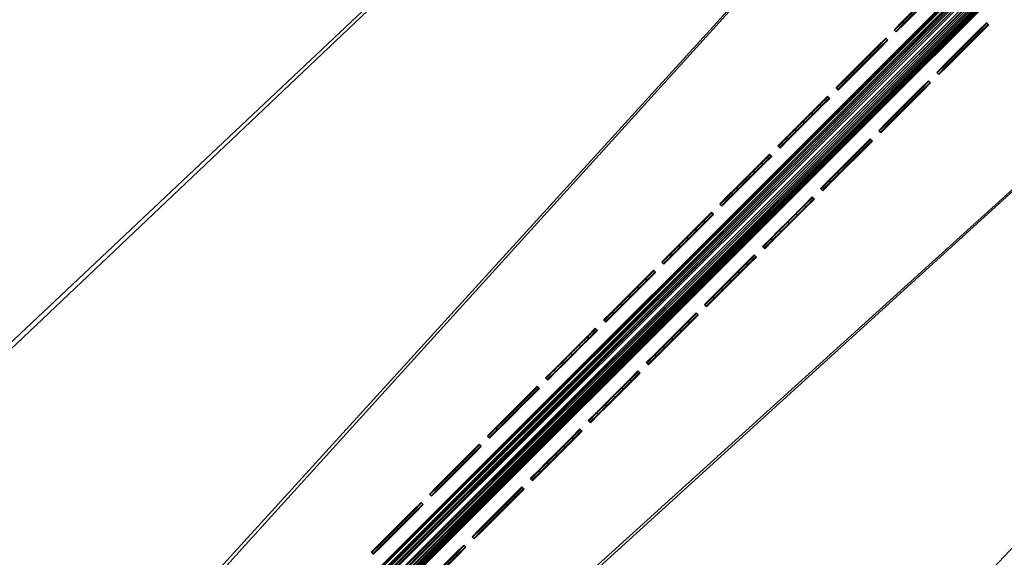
# Model space of a CAD drawing. Header units: inches. Extents: x 0 to 63.6, y -63.6 to 0.
# Tile 347 of 403: x 30.9 to 34.2, y -31.4 to -29.7. Entities that reach past the tile are written whole.
import ezdxf

# ---------------------------------------------------------------- set-up
doc = ezdxf.new("R2010")
doc.units = ezdxf.units.IN
doc.header["$LTSCALE"] = 0.03937
doc.header["$MEASUREMENT"] = 0
for name, color, linetype in [('A-FURN-3-ST', 151, 'Continuous'), ('A-FURN-3-ST-SEAM', 250, 'Continuous'), ('A-FURN-3-STITCH', 15, 'Continuous')]:
    doc.layers.add(name, color=color, linetype=linetype)

msp = doc.modelspace()

# ---------------------------------------------------------------- meshes
at = {"layer": 'A-FURN-3-ST'}
mesh = msp.add_polyface(dxfattribs=at)
corners = [(13.2914, -29.6941, 17.9625), (13.3952, -29.429, 18), (11.7233, -29.1211, 17.9625), (11.8149, -28.8516, 18), (23.4936, -35.3934, 18), (35.5962, -17.6076, 18), (22.1758, -34.3474, 18), (33.9007, -16.3451, 18), (20.8114, -33.3628, 18), (32.1605, -15.1449, 18), (19.4034, -32.4417, 18), (30.3778, -14.0088, 18), (17.9547, -31.5861, 18), (28.5551, -12.9381, 18), (26.6946, -11.9344, 18), (16.4683, -30.7977, 18), (24.7989, -10.9989, 18), (14.9474, -30.0781, 18), (22.8705, -10.1329, 18), (20.912, -9.3375, 18), (18.9258, -8.6138, 18), (16.9146, -7.9626, 18), (10.2098, -28.3471, 18), (14.8812, -7.385, 18), (30.5263, -13.7659, 17.9625), (28.6946, -12.69, 17.9625), (26.825, -11.6813, 17.9625), (29.0755, -12.0118, 17.1847), (30.9511, -13.07, 16.9), (29.0937, -11.9791, 16.9), (27.181, -10.9897, 17.1847), (29.0218, -12.1077, 17.45), (27.1308, -11.0875, 17.45), (28.9362, -12.2601, 17.6778), (27.0508, -11.2429, 17.6778), (28.8246, -12.4587, 17.8526), (26.9465, -11.4455, 17.8526), (30.6646, -13.5395, 17.8526), (29.0937, -11.9791, 5.5), (27.198, -10.9563, 16.9), (35.9629, -17.1327, 5), (23.1103, -35.855, 5), (21.8142, -34.8262, 5), (34.2498, -15.8571, 5), (20.4723, -33.8578, 5), (32.4915, -14.6445, 5), (19.0875, -32.9519, 5), (30.6904, -13.4966, 5), (17.6627, -32.1103, 5), (28.8487, -12.4149, 5), (26.969, -11.4008, 5), (16.2009, -31.3348, 5), (25.0536, -10.4556, 5), (14.7051, -30.627, 5), (23.1052, -9.5807, 5), (13.1785, -29.9885, 5), (21.1263, -8.7771, 5), (11.6242, -29.4205, 5), (19.1195, -8.0459, 5), (17.0875, -7.3881, 5), (10.0456, -28.9242, 5), (15.0329, -6.8045, 5), (30.9511, -13.07, 5.5), (29.0751, -12.0123, 5.3087), (27.1806, -10.9902, 5.3087), (30.7902, -13.3334, 5.0381), (28.9425, -12.2481, 5.0381), (27.0566, -11.2307, 5.0381), (27.131, -11.0865, 5.1464), (29.022, -12.1068, 5.1464)]
mesh.append_faces([[corners[k] for k in face] for face in [(0, 1, 2), (2, 1, 3), (4, 5, 6), (6, 7, 8), (8, 7, 9), (8, 9, 10), (10, 9, 11), (10, 11, 12), (12, 11, 13), (12, 13, 14), (12, 14, 15), (15, 14, 16), (15, 16, 17), (17, 16, 18), (17, 18, 1), (1, 18, 19), (1, 19, 3), (3, 19, 20), (3, 20, 21), (3, 21, 22), (22, 21, 23), (13, 24, 25), (13, 25, 14), (14, 25, 26), (14, 26, 16), (27, 28, 29), (27, 29, 30), (31, 27, 30, 32), (33, 31, 32, 34), (35, 33, 34, 36), (24, 37, 35, 25), (25, 35, 36, 26), (29, 38, 39), (40, 41, 42), (43, 42, 44), (43, 44, 45), (45, 44, 46), (45, 46, 47), (47, 46, 48), (47, 48, 49), (49, 48, 50), (50, 48, 51), (50, 51, 52), (52, 51, 53), (52, 53, 54), (54, 53, 55), (54, 55, 56), (56, 55, 57), (56, 57, 58), (58, 57, 59), (59, 57, 60), (59, 60, 61), (62, 63, 38), (38, 63, 64), (65, 49, 66), (49, 50, 66), (66, 50, 67), (66, 67, 68, 69), (69, 68, 64, 63)]])
mesh = msp.add_polyface(dxfattribs=at)
corners = [(27.141, -38.8774, 18), (46.032, -28.0434, 18), (44.7087, -26.3949, 18), (43.3264, -24.7956, 18), (41.8869, -23.2475, 18), (25.9788, -37.6608, 18), (40.3921, -21.7527, 18), (24.7622, -36.4986, 18), (38.844, -20.3132, 18), (23.4936, -35.3934, 18), (37.2447, -18.9309, 18), (35.5962, -17.6076, 18), (22.1758, -34.3474, 18), (33.9007, -16.3451, 18), (40.5897, -21.5478, 17.9625), (39.034, -20.1012, 17.9625), (37.4268, -18.7121, 17.9625), (35.7702, -17.3823, 17.9625), (39.5531, -19.522, 17.1847), (41.1556, -20.9609, 16.9), (39.5781, -19.494, 16.9), (37.9245, -18.1143, 17.1847), (37.9484, -18.0855, 16.9), (36.2457, -16.7668, 17.1847), (36.2686, -16.7371, 16.9), (39.4798, -19.6038, 17.45), (37.8542, -18.1988, 17.45), (36.1786, -16.8538, 17.45), (39.3631, -19.734, 17.6778), (37.7423, -18.3332, 17.6778), (36.0717, -16.9921, 17.6778), (40.7739, -21.3568, 17.8526), (40.932, -21.1928, 17.6778), (39.2111, -19.9037, 17.8526), (37.5966, -18.5083, 17.8526), (35.9325, -17.1724, 17.8526), (41.1556, -20.9609, 5.5), (39.5781, -19.494, 5.5), (37.9484, -18.0855, 5.5), (36.2686, -16.7371, 5.5), (24.358, -36.942, 5), (40.8085, -21.3208, 5), (25.5546, -38.085, 5), (42.3188, -22.8311, 5), (43.7732, -24.3952, 5), (39.2444, -19.8664, 5), (23.1103, -35.855, 5), (37.6285, -18.4697, 5), (35.9629, -17.1327, 5), (21.8142, -34.8262, 5), (34.2498, -15.8571, 5), (45.1699, -26.0111, 5), (46.5069, -27.6767, 5), (47.7825, -29.3898, 5), (39.3721, -19.7239, 5.0381), (40.9414, -21.1831, 5.0381), (37.7509, -18.3227, 5.0381), (37.8547, -18.1981, 5.1464), (39.4804, -19.6031, 5.1464), (37.9241, -18.1148, 5.3087), (39.5527, -19.5224, 5.3087), (36.2453, -16.7672, 5.3087), (36.0799, -16.9813, 5.0381), (36.1791, -16.853, 5.1464)]
mesh.append_faces([[corners[k] for k in face] for face in [(0, 1, 2), (2, 3, 0), (0, 3, 4), (5, 4, 6), (5, 6, 7), (7, 6, 8), (9, 8, 10), (9, 10, 11), (12, 11, 13), (6, 14, 8), (8, 14, 15), (8, 15, 10), (10, 15, 16), (10, 16, 11), (11, 16, 17), (18, 19, 20), (18, 20, 21), (21, 20, 22), (21, 22, 23), (23, 22, 24), (25, 18, 21, 26), (26, 21, 23, 27), (28, 25, 26, 29), (29, 26, 27, 30), (31, 32, 28, 33), (33, 28, 29, 34), (34, 29, 30, 35), (14, 31, 33, 15), (15, 33, 34, 16), (16, 34, 35, 17), (20, 36, 37), (20, 37, 22), (22, 37, 38), (22, 38, 24), (24, 38, 39), (40, 41, 42), (42, 41, 43), (42, 43, 44), (41, 40, 45), (45, 46, 47), (47, 46, 48), (48, 49, 50), (44, 51, 42), (42, 51, 52), (42, 52, 53), (54, 55, 45), (45, 47, 54), (54, 47, 56), (54, 56, 57, 58), (58, 57, 59, 60), (60, 59, 37), (37, 59, 38), (38, 59, 61), (38, 61, 39), (47, 48, 56), (56, 48, 62), (56, 62, 63, 57), (57, 63, 61, 59), (37, 36, 60)]])
mesh = msp.add_polyface(dxfattribs=at)
corners = [(17.8156, -31.8345, 17.9625), (19.4034, -32.4417, 18), (17.9547, -31.5861, 18), (16.3407, -31.0522, 17.9625), (16.4683, -30.7977, 18), (14.8316, -30.3382, 17.9625), (14.9474, -30.0781, 18), (13.2914, -29.6941, 17.9625), (13.3952, -29.429, 18), (11.7233, -29.1211, 17.9625), (11.638, -29.3724, 17.8526), (13.1947, -29.9411, 17.8526), (14.7237, -30.5806, 17.8526), (16.2218, -31.2893, 17.8526), (17.6859, -32.0659, 17.8526), (11.5647, -29.5881, 17.6778), (13.1116, -30.1533, 17.6778), (14.631, -30.7887, 17.6778), (16.1197, -31.493, 17.6778), (17.5746, -32.2647, 17.6778), (13.0078, -30.4184, 17.1847), (11.7916, -30.0072, 16.9), (13.3646, -30.6007, 16.9), (14.5152, -31.0487, 17.1847), (14.9078, -31.2677, 16.9), (15.9921, -31.7475, 17.1847), (16.4179, -32.0068, 16.9), (17.4354, -32.5131, 17.1847), (17.4891, -32.4172, 17.45), (16.0413, -31.6492, 17.45), (14.5599, -30.9484, 17.45), (13.0479, -30.316, 17.45), (11.5085, -29.7536, 17.45), (11.4732, -29.8576, 17.1847), (24.7622, -36.4986, 18), (38.844, -20.3132, 18), (23.4936, -35.3934, 18), (17.6627, -32.1103, 5), (17.5692, -32.2772, 5.0381), (16.2009, -31.3348, 5), (16.1151, -31.5058, 5.0381), (14.7051, -30.627, 5), (14.6272, -30.8018, 5.0381), (13.1785, -29.9885, 5), (13.1087, -30.1666, 5.0381), (11.6242, -29.4205, 5), (11.7916, -30.0072, 5.5), (13.01, -30.4186, 5.3087), (13.3646, -30.6007, 5.5), (14.5171, -31.049, 5.3087), (14.9078, -31.2677, 5.5), (15.9938, -31.7477, 5.3087), (16.4179, -32.0068, 5.5), (17.437, -32.5133, 5.3087), (17.4899, -32.4187, 5.1464), (16.0424, -31.6508, 5.1464), (14.5612, -30.95, 5.1464), (13.0495, -30.3177, 5.1464), (11.4756, -29.8579, 5.3087), (11.5105, -29.7552, 5.1464), (11.5627, -29.6016, 5.0381), (39.2444, -19.8664, 5), (24.358, -36.942, 5), (23.1103, -35.855, 5), (17.8914, -32.8163, 16.9)]
mesh.append_faces([[corners[k] for k in face] for face in [(0, 1, 2), (0, 2, 3), (3, 2, 4), (3, 4, 5), (5, 4, 6), (5, 6, 7), (7, 6, 8), (9, 10, 11, 7), (7, 11, 12, 5), (5, 12, 13, 3), (3, 13, 14, 0), (10, 15, 16, 11), (11, 16, 17, 12), (12, 17, 18, 13), (13, 18, 19, 14), (20, 21, 22), (20, 22, 23), (23, 22, 24), (23, 24, 25), (25, 24, 26), (25, 26, 27), (28, 19, 18, 29), (29, 18, 17, 30), (30, 17, 16, 31), (31, 16, 15, 32), (27, 28, 29, 25), (25, 29, 30, 23), (23, 30, 31, 20), (20, 31, 32, 33), (34, 35, 36), (37, 38, 39), (39, 38, 40), (39, 40, 41), (41, 40, 42), (41, 42, 43), (43, 42, 44), (43, 44, 45), (46, 47, 48), (48, 47, 49), (48, 49, 50), (50, 49, 51), (50, 51, 52), (52, 51, 53), (54, 53, 51, 55), (55, 51, 49, 56), (56, 49, 47, 57), (57, 47, 58, 59), (38, 54, 55, 40), (40, 55, 56, 42), (42, 56, 57, 44), (44, 57, 59, 60), (61, 62, 63), (52, 64, 26), (52, 26, 50), (50, 26, 24), (50, 24, 48), (48, 24, 22), (48, 22, 46), (46, 22, 21)]])
mesh = msp.add_polyface(dxfattribs=at)
corners = [(30.9561, -44.3866, 17.9625), (31.1979, -44.2362, 18), (30.0422, -42.9895, 17.9625), (30.2768, -42.8282, 18), (29.0652, -41.6357, 17.9625), (29.2922, -41.4639, 18), (28.0273, -40.3281, 17.9625), (28.2462, -40.146, 18), (26.9307, -39.0693, 17.9625), (27.141, -38.8774, 18), (26.7347, -39.2481, 17.8526), (27.8234, -40.4977, 17.8526), (28.8537, -41.7958, 17.8526), (29.8236, -43.1398, 17.8526), (30.7308, -44.5267, 17.8526), (26.5664, -39.4017, 17.6778), (27.6482, -40.6434, 17.6778), (28.6721, -41.9333, 17.6778), (29.6358, -43.2688, 17.6778), (30.5374, -44.647, 17.6778), (27.4293, -40.8254, 17.1847), (26.9198, -40.2836, 16.9), (27.9914, -41.5791, 16.9), (28.4451, -42.1052, 17.1847), (29.0006, -42.9237, 16.9), (29.4012, -43.4301, 17.1847), (29.9453, -44.3145, 16.9), (30.2956, -44.7974, 17.1847), (30.3889, -44.7393, 17.45), (29.4918, -43.3678, 17.45), (28.5327, -42.0389, 17.45), (27.5138, -40.7552, 17.45), (26.4372, -39.5195, 17.45), (53.5067, -40.7691, 18), (41.8869, -23.2475, 18), (25.9788, -37.6608, 18), (30.6877, -44.5521, 5), (30.5253, -44.6531, 5.0381), (29.7818, -43.1673, 5), (29.6241, -43.2757, 5.0381), (28.8134, -41.8254, 5), (28.6609, -41.9409, 5.0381), (27.7846, -40.5293, 5), (27.6375, -40.6517, 5.0381), (26.6976, -39.2816, 5), (26.5562, -39.4106, 5.0381), (26.9198, -40.2836, 5.5), (27.4295, -40.8247, 5.3087), (27.9914, -41.5791, 5.5), (28.4451, -42.1043, 5.3087), (29.0006, -42.9237, 5.5), (29.4011, -43.429, 5.3087), (29.9453, -44.3145, 5.5), (30.2955, -44.7961, 5.3087), (30.3875, -44.7388, 5.1464), (29.4904, -43.3676, 5.1464), (28.5315, -42.0388, 5.1464), (27.5128, -40.7554, 5.1464), (26.4364, -39.5199, 5.1464), (54.0589, -40.5344, 5), (25.5546, -38.085, 5), (52.2388, -36.6706, 5)]
mesh.append_faces([[corners[k] for k in face] for face in [(0, 1, 2), (2, 1, 3), (2, 3, 4), (4, 3, 5), (4, 5, 6), (6, 5, 7), (6, 7, 8), (8, 7, 9), (8, 10, 11, 6), (6, 11, 12, 4), (4, 12, 13, 2), (2, 13, 14, 0), (10, 15, 16, 11), (11, 16, 17, 12), (12, 17, 18, 13), (13, 18, 19, 14), (20, 21, 22), (20, 22, 23), (23, 22, 24), (23, 24, 25), (25, 24, 26), (25, 26, 27), (28, 19, 18, 29), (29, 18, 17, 30), (30, 17, 16, 31), (31, 16, 15, 32), (27, 28, 29, 25), (25, 29, 30, 23), (23, 30, 31, 20), (7, 33, 9), (9, 34, 35), (36, 37, 38), (38, 37, 39), (38, 39, 40), (40, 39, 41), (40, 41, 42), (42, 41, 43), (42, 43, 44), (44, 43, 45), (46, 47, 48), (48, 47, 49), (48, 49, 50), (50, 49, 51), (50, 51, 52), (52, 51, 53), (54, 53, 51, 55), (55, 51, 49, 56), (56, 49, 47, 57), (37, 54, 55, 39), (39, 55, 56, 41), (41, 56, 57, 43), (43, 57, 58, 45), (59, 42, 44), (60, 61, 44), (52, 26, 50), (50, 26, 24), (50, 24, 48), (48, 24, 22), (48, 22, 46), (46, 22, 21)]])
mesh = msp.add_polyface(dxfattribs=at)
corners = [(27.141, -38.8774, 18), (47.2945, -29.7389, 18), (46.032, -28.0434, 18), (49.6308, -33.2618, 18), (48.732, -31.3219, 17.9625), (48.4947, -31.4791, 18), (47.526, -29.5732, 17.9625), (46.2573, -27.8694, 17.9625), (44.9275, -26.2128, 17.9625), (44.7087, -26.3949, 18), (50.5696, -32.6885, 16.9), (49.4119, -30.872, 16.9), (50.5376, -32.7079, 17.1847), (49.3806, -30.8926, 17.1847), (49.2889, -30.9532, 17.45), (50.4437, -32.7651, 17.45), (49.1432, -31.0496, 17.6778), (50.2945, -32.8562, 17.6778), (48.9532, -31.1754, 17.8526), (50.1001, -32.975, 17.8526), (49.8738, -33.1133, 17.9625), (48.189, -29.0987, 16.9), (48.1585, -29.1204, 17.1847), (48.0691, -29.1843, 17.45), (47.927, -29.2861, 17.6778), (47.7417, -29.4187, 17.8526), (46.9025, -27.371, 16.9), (46.8728, -27.3939, 17.1847), (46.7858, -27.461, 17.45), (46.6475, -27.5679, 17.6778), (46.4672, -27.7072, 17.8526), (45.5541, -25.6912, 16.9), (45.5253, -25.7151, 17.1847), (45.4408, -25.7854, 17.45), (45.3064, -25.8973, 17.6778), (45.1313, -26.043, 17.8526), (50.5696, -32.6885, 5.5), (49.4119, -30.872, 5.5), (48.189, -29.0987, 5.5), (46.9025, -27.371, 5.5), (50.5371, -32.7083, 5.3087), (49.3802, -30.893, 5.3087), (48.1581, -29.1208, 5.3087), (46.8724, -27.3943, 5.3087), (45.5541, -25.6912, 5.5), (46.5069, -27.6767, 5), (45.3169, -25.8887, 5.0381), (46.6583, -27.5597, 5.0381), (47.7825, -29.3898, 5), (47.9381, -29.2784, 5.0381), (48.9951, -31.1481, 5), (49.1546, -31.0424, 5.0381), (50.143, -32.9492, 5), (50.4446, -32.7648, 5.1464), (50.3062, -32.8494, 5.0381), (49.2898, -30.9528, 5.1464), (48.0699, -29.1839, 5.1464), (46.7866, -27.4605, 5.1464), (45.4416, -25.7849, 5.1464), (45.5248, -25.7155, 5.3087)]
mesh.append_faces([[corners[k] for k in face] for face in [(0, 1, 2), (3, 4, 5), (5, 4, 6), (5, 6, 1), (1, 6, 7), (1, 7, 2), (2, 7, 8), (2, 8, 9), (10, 11, 12), (12, 11, 13), (12, 13, 14, 15), (15, 14, 16, 17), (17, 16, 18, 19), (19, 18, 4, 20), (11, 21, 13), (13, 21, 22), (13, 22, 23, 14), (14, 23, 24, 16), (16, 24, 25, 18), (18, 25, 6, 4), (21, 26, 22), (22, 26, 27), (22, 27, 28, 23), (23, 28, 29, 24), (24, 29, 30, 25), (25, 30, 7, 6), (26, 31, 27), (27, 32, 33, 28), (28, 33, 34, 29), (29, 34, 35, 30), (30, 35, 8, 7), (10, 36, 11), (11, 36, 37), (11, 37, 21), (21, 37, 38), (21, 38, 26), (26, 38, 39), (26, 39, 31), (36, 40, 37), (37, 40, 41), (37, 41, 38), (38, 41, 42), (38, 42, 39), (39, 42, 43), (39, 43, 44), (45, 46, 47), (45, 47, 48), (48, 47, 49), (48, 49, 50), (50, 49, 51), (50, 51, 52), (53, 54, 51, 55), (55, 51, 49, 56), (56, 49, 47, 57), (57, 47, 46, 58), (40, 53, 55, 41), (41, 55, 56, 42), (42, 56, 57, 43), (43, 57, 58, 59)]])
mesh = msp.add_polyface(dxfattribs=at)
corners = [(31.1979, -44.2362, 18), (55.0259, -44.7138, 18), (30.2768, -42.8282, 18), (54.3021, -42.7276, 18), (29.2922, -41.4639, 18), (53.5067, -40.7691, 18), (28.2462, -40.146, 18), (27.141, -38.8774, 18), (52.6407, -38.8407, 18), (51.7052, -36.945, 18), (50.7015, -35.0846, 18), (49.6308, -33.2618, 18), (48.4947, -31.4791, 18), (47.2945, -29.7389, 18), (52.8984, -38.7196, 17.9625), (51.9583, -36.8146, 17.9625), (50.9496, -34.945, 17.9625), (49.8738, -33.1133, 17.9625), (48.732, -31.3219, 17.9625), (53.1385, -38.6068, 17.8526), (52.1941, -36.6931, 17.8526), (52.6833, -36.4417, 16.9), (51.6606, -34.5459, 16.9), (52.6499, -36.4586, 17.1847), (51.6278, -34.5641, 17.1847), (51.5319, -34.6178, 17.45), (52.5521, -36.5088, 17.45), (51.3795, -34.7034, 17.6778), (52.3967, -36.5888, 17.6778), (51.1809, -34.815, 17.8526), (50.5696, -32.6885, 16.9), (50.5376, -32.7079, 17.1847), (50.4437, -32.7651, 17.45), (50.2945, -32.8562, 17.6778), (50.1001, -32.975, 17.8526), (52.6833, -36.4417, 5.5), (51.6606, -34.5459, 5.5), (50.5696, -32.6885, 5.5), (55.5937, -44.5201, 5), (29.7818, -43.1673, 5), (54.8625, -42.5133, 5), (28.8134, -41.8254, 5), (54.0589, -40.5344, 5), (27.7846, -40.5293, 5), (26.6976, -39.2816, 5), (52.2388, -36.6706, 5), (53.184, -38.586, 5), (47.7825, -29.3898, 5), (48.9951, -31.1481, 5), (25.5546, -38.085, 5), (50.143, -32.9492, 5), (51.2247, -34.7909, 5), (52.6494, -36.459, 5.3087), (51.6273, -34.5645, 5.3087), (50.5371, -32.7083, 5.3087), (49.1546, -31.0424, 5.0381), (50.3062, -32.8494, 5.0381), (51.3915, -34.6971, 5.0381), (52.4089, -36.583, 5.0381), (52.5531, -36.5086, 5.1464), (51.5329, -34.6176, 5.1464), (50.4446, -32.7648, 5.1464)]
mesh.append_faces([[corners[k] for k in face] for face in [(0, 1, 2), (2, 1, 3), (2, 3, 4), (4, 3, 5), (4, 5, 6), (7, 5, 8), (7, 8, 9), (9, 10, 7), (7, 10, 11), (7, 11, 12), (12, 13, 7), (8, 14, 15), (8, 15, 9), (9, 15, 16), (9, 16, 10), (10, 16, 17), (10, 17, 11), (11, 17, 18), (19, 20, 15, 14), (21, 22, 23), (23, 22, 24), (23, 24, 25, 26), (26, 25, 27, 28), (28, 27, 29, 20), (20, 29, 16, 15), (22, 30, 24), (24, 30, 31), (24, 31, 32, 25), (25, 32, 33, 27), (27, 33, 34, 29), (29, 34, 17, 16), (21, 35, 22), (22, 35, 36), (22, 36, 30), (30, 36, 37), (38, 39, 40), (40, 39, 41), (40, 41, 42), (42, 41, 43), (44, 45, 46), (44, 46, 42), (47, 48, 49), (49, 48, 50), (49, 50, 51), (51, 45, 49), (35, 52, 36), (36, 52, 53), (36, 53, 37), (37, 53, 54), (50, 55, 56), (50, 56, 51), (51, 56, 57), (51, 57, 45), (45, 57, 58), (45, 58, 46), (59, 58, 57, 60), (60, 57, 56, 61), (52, 59, 60, 53), (53, 60, 61, 54)]])
at = {"layer": 'A-FURN-3-ST-SEAM'}
mesh = msp.add_polyface(dxfattribs=at)
corners = [(31.0631, -32.6472, 18), (39.0816, -24.6234, 18.0191), (31.0581, -32.6422, 18.0255), (28.5351, -35.1752, 18), (28.5301, -35.1702, 18.0255), (26.0071, -37.7032, 18), (28.4859, -35.126, 18.0459), (28.5107, -35.1508, 18.0472), (31.0387, -32.6228, 18.0472), (31.0139, -32.598, 18.0459), (39.0489, -24.5907, 18.05), (39.0624, -24.6042, 18.0462), (31.0499, -32.6339, 18.039), (39.0739, -24.6157, 18.0354), (39.0354, -24.5772, 18.0462), (31.0034, -32.5875, 18.0362), (28.4754, -35.1155, 18.0362), (28.4646, -35.1047, 18.0045), (28.468, -35.1081, 18.0217), (30.996, -32.5801, 18.0217), (30.9926, -32.5767, 18.0045), (30.9937, -32.5778, 17.9868), (28.4657, -35.1058, 17.9868), (28.5163, -35.1564, 17.9563), (28.5045, -35.1446, 17.9505), (31.0325, -32.6166, 17.9505), (31.0443, -32.6284, 17.9563), (39.0624, -24.6042, 17.9538), (39.0489, -24.5907, 17.95), (31.02, -32.6041, 17.9515), (39.0353, -24.5772, 17.9538), (31.0086, -32.5926, 17.9588), (39.0239, -24.5657, 17.9647), (39.0739, -24.6157, 17.9646), (31.0541, -32.6381, 17.9675), (28.5261, -35.1661, 17.9675), (26.0047, -37.7008, 17.9826), (28.5327, -35.1728, 17.9826), (31.0607, -32.6448, 17.9826), (39.0843, -24.6261, 18), (39.0816, -24.6234, 17.9809), (28.492, -35.1321, 17.9515), (28.4806, -35.1206, 17.9588), (28.5219, -35.1619, 18.039), (25.998, -37.6941, 17.9675), (25.9938, -37.6899, 18.039), (26.0021, -37.6982, 18.0255)]
mesh.append_faces([[corners[k] for k in face] for face in [(0, 1, 2), (0, 2, 3), (3, 2, 4), (3, 4, 5), (6, 7, 8, 9), (9, 8, 10), (11, 8, 12), (13, 12, 2), (9, 14, 15), (9, 15, 16, 6), (17, 18, 19, 20), (20, 21, 22, 17), (23, 24, 25, 26), (26, 25, 27), (28, 25, 29), (30, 29, 31), (32, 31, 21), (26, 33, 34), (26, 34, 35, 23), (3, 36, 37), (3, 37, 0), (0, 37, 38), (0, 38, 39), (40, 38, 34), (35, 34, 38, 37), (29, 25, 24, 41), (22, 21, 31, 42), (42, 31, 29, 41), (16, 15, 19, 18), (4, 2, 12, 43), (43, 12, 8, 7), (36, 44, 35, 37), (45, 46, 4, 43)]])
mesh = msp.add_polyface(dxfattribs=at)
corners = [(39.0816, -24.6234, 17.9809), (39.0739, -24.6157, 17.9646), (39.0843, -24.6261, 18), (39.0624, -24.6042, 17.9538), (39.0489, -24.5907, 17.95), (39.0353, -24.5772, 17.9538), (39.0239, -24.5657, 17.9647), (39.0162, -24.558, 17.9809), (39.0135, -24.5554, 18), (39.0162, -24.5581, 18.0192), (39.0239, -24.5657, 18.0354), (39.0354, -24.5772, 18.0462), (39.0489, -24.5907, 18.05), (39.0624, -24.6042, 18.0462), (39.0739, -24.6157, 18.0354), (39.0816, -24.6234, 18.0191), (31.0631, -32.6472, 18), (31.0387, -32.6228, 18.0472), (31.0499, -32.6339, 18.039), (31.0581, -32.6422, 18.0255), (31.0139, -32.598, 18.0459), (30.9926, -32.5767, 18.0045), (30.996, -32.5801, 18.0217), (31.0034, -32.5875, 18.0362), (30.9937, -32.5778, 17.9868), (31.0325, -32.6166, 17.9505), (31.02, -32.6041, 17.9515), (31.0086, -32.5926, 17.9588), (31.0443, -32.6284, 17.9563), (31.0607, -32.6448, 17.9826), (31.0541, -32.6381, 17.9675)]
mesh.append_faces([[corners[k] for k in face] for face in [(2, 15, 16), (12, 17, 13), (13, 18, 14), (14, 19, 15), (12, 11, 20), (21, 22, 9), (9, 22, 10), (10, 22, 23), (10, 23, 11), (9, 8, 21), (21, 8, 24), (3, 25, 4), (4, 26, 5), (5, 27, 6), (6, 24, 7), (7, 24, 8), (3, 1, 28), (2, 29, 0), (0, 30, 1)]])
mesh.append_faces([[corners[k] for k in face] for face in [(2, 1, 3), (2, 3, 4), (2, 5, 6), (2, 6, 7), (7, 9, 10), (7, 10, 11), (7, 12, 13), (7, 13, 14), (7, 15, 2)]], dxfattribs={"vtx0": -1, "vtx2": -1})
mesh.append_faces([[corners[k] for k in face] for face in [(0, 1, 2), (8, 9, 7)]], dxfattribs={"vtx1": -1})
mesh.append_faces([[corners[k] for k in face] for face in [(4, 5, 2), (11, 12, 7), (14, 15, 7)]], dxfattribs={"vtx1": -1, "vtx2": -1})
at = {"layer": 'A-FURN-3-STITCH'}
mesh = msp.add_polymesh((7, 4), dxfattribs=at)
for k, corner in enumerate([(33.7956, -29.6961, 18.0001), (33.7974, -29.6979, 18), (33.8011, -29.7016, 18), (33.8029, -29.7035, 18.0001), (33.8227, -29.669, 18.0077), (33.8245, -29.6708, 18.0122), (33.8282, -29.6745, 18.0122), (33.83, -29.6763, 18.0077), (33.8501, -29.6415, 18.0123), (33.852, -29.6434, 18.0168), (33.8557, -29.647, 18.0168), (33.8575, -29.6489, 18.0123), (33.8778, -29.6139, 18.0138), (33.8796, -29.6157, 18.0183), (33.8833, -29.6194, 18.0183), (33.8851, -29.6213, 18.0138), (33.9054, -29.5863, 18.0123), (33.9072, -29.5881, 18.0168), (33.9109, -29.5918, 18.0168), (33.9128, -29.5936, 18.0123), (33.9329, -29.5588, 18.0077), (33.9347, -29.5606, 18.0122), (33.9384, -29.5643, 18.0122), (33.9402, -29.5662, 18.0077), (33.96, -29.5317, 18.0001), (33.9618, -29.5335, 18.0001), (33.9655, -29.5372, 18.0001), (33.9673, -29.5391, 18.0001)]):
    mesh.set_mesh_vertex(divmod(k, 4), corner)
mesh = msp.add_polymesh((7, 4), dxfattribs=at)
for k, corner in enumerate([(33.9368, -29.8373, 18.0001), (33.9386, -29.8391, 18), (33.9423, -29.8428, 18), (33.9441, -29.8447, 18.0001), (33.9639, -29.8102, 18.0077), (33.9657, -29.812, 18.0122), (33.9694, -29.8157, 18.0122), (33.9712, -29.8175, 18.0077), (33.9913, -29.7827, 18.0123), (33.9932, -29.7846, 18.0168), (33.9969, -29.7882, 18.0168), (33.9987, -29.7901, 18.0123), (34.019, -29.7551, 18.0138), (34.0208, -29.7569, 18.0183), (34.0245, -29.7606, 18.0183), (34.0263, -29.7624, 18.0138), (34.0466, -29.7275, 18.0123), (34.0484, -29.7293, 18.0168), (34.0521, -29.733, 18.0168), (34.054, -29.7348, 18.0123), (34.074, -29.7, 18.0077), (34.0759, -29.7018, 18.0122), (34.0796, -29.7055, 18.0122), (34.0814, -29.7074, 18.0077), (34.1012, -29.6729, 18.0001), (34.103, -29.6747, 18.0001), (34.1067, -29.6784, 18.0001), (34.1085, -29.6802, 18.0001)]):
    mesh.set_mesh_vertex(divmod(k, 4), corner)
mesh = msp.add_polymesh((7, 4), dxfattribs=at)
for k, corner in enumerate([(33.6036, -29.8881, 18.0001), (33.6054, -29.8899, 18), (33.6091, -29.8936, 18), (33.6109, -29.8955, 18.0001), (33.6307, -29.861, 18.0077), (33.6325, -29.8628, 18.0122), (33.6362, -29.8665, 18.0122), (33.638, -29.8683, 18.0077), (33.6581, -29.8335, 18.0123), (33.66, -29.8354, 18.0168), (33.6637, -29.839, 18.0168), (33.6655, -29.8409, 18.0123), (33.6858, -29.8059, 18.0138), (33.6876, -29.8077, 18.0183), (33.6913, -29.8114, 18.0183), (33.6931, -29.8133, 18.0138), (33.7134, -29.7783, 18.0123), (33.7152, -29.7801, 18.0168), (33.7189, -29.7838, 18.0168), (33.7208, -29.7856, 18.0123), (33.7409, -29.7508, 18.0077), (33.7427, -29.7526, 18.0122), (33.7464, -29.7563, 18.0122), (33.7482, -29.7582, 18.0077), (33.768, -29.7237, 18.0001), (33.7698, -29.7255, 18.0001), (33.7735, -29.7292, 18.0001), (33.7753, -29.7311, 18.0001)]):
    mesh.set_mesh_vertex(divmod(k, 4), corner)
mesh = msp.add_polymesh((7, 4), dxfattribs=at)
for k, corner in enumerate([(33.7448, -30.0293, 18.0001), (33.7466, -30.0311, 18), (33.7503, -30.0348, 18), (33.7521, -30.0367, 18.0001), (33.7719, -30.0022, 18.0077), (33.7737, -30.004, 18.0122), (33.7774, -30.0077, 18.0122), (33.7792, -30.0095, 18.0077), (33.7993, -29.9747, 18.0123), (33.8012, -29.9766, 18.0168), (33.8049, -29.9802, 18.0168), (33.8067, -29.9821, 18.0123), (33.827, -29.9471, 18.0138), (33.8288, -29.9489, 18.0183), (33.8325, -29.9526, 18.0183), (33.8343, -29.9545, 18.0138), (33.8546, -29.9195, 18.0123), (33.8564, -29.9213, 18.0168), (33.8601, -29.925, 18.0168), (33.862, -29.9268, 18.0123), (33.882, -29.892, 18.0077), (33.8839, -29.8938, 18.0122), (33.8876, -29.8975, 18.0122), (33.8894, -29.8994, 18.0077), (33.9092, -29.8649, 18.0001), (33.911, -29.8667, 18.0001), (33.9147, -29.8704, 18.0001), (33.9165, -29.8722, 18.0001)]):
    mesh.set_mesh_vertex(divmod(k, 4), corner)
mesh = msp.add_polymesh((7, 4), dxfattribs=at)
for k, corner in enumerate([(33.4116, -30.0801, 18.0001), (33.4134, -30.0819, 18), (33.4171, -30.0856, 18), (33.4189, -30.0875, 18.0001), (33.4387, -30.053, 18.0077), (33.4405, -30.0548, 18.0122), (33.4442, -30.0585, 18.0122), (33.446, -30.0603, 18.0077), (33.4661, -30.0255, 18.0123), (33.468, -30.0274, 18.0168), (33.4717, -30.031, 18.0168), (33.4735, -30.0329, 18.0123), (33.4938, -29.9979, 18.0138), (33.4956, -29.9997, 18.0183), (33.4993, -30.0034, 18.0183), (33.5011, -30.0053, 18.0138), (33.5214, -29.9703, 18.0123), (33.5232, -29.9721, 18.0168), (33.5269, -29.9758, 18.0168), (33.5288, -29.9776, 18.0123), (33.5489, -29.9428, 18.0077), (33.5507, -29.9446, 18.0122), (33.5544, -29.9483, 18.0122), (33.5562, -29.9502, 18.0077), (33.576, -29.9157, 18.0001), (33.5778, -29.9175, 18.0001), (33.5815, -29.9212, 18.0001), (33.5833, -29.9231, 18.0001)]):
    mesh.set_mesh_vertex(divmod(k, 4), corner)
mesh = msp.add_polymesh((7, 4), dxfattribs=at)
for k, corner in enumerate([(33.5528, -30.2213, 18.0001), (33.5546, -30.2231, 18), (33.5583, -30.2268, 18), (33.5601, -30.2287, 18.0001), (33.5799, -30.1942, 18.0077), (33.5817, -30.196, 18.0122), (33.5854, -30.1997, 18.0122), (33.5872, -30.2015, 18.0077), (33.6073, -30.1667, 18.0123), (33.6092, -30.1686, 18.0168), (33.6129, -30.1722, 18.0168), (33.6147, -30.1741, 18.0123), (33.635, -30.1391, 18.0138), (33.6368, -30.1409, 18.0183), (33.6405, -30.1446, 18.0183), (33.6423, -30.1465, 18.0138), (33.6626, -30.1115, 18.0123), (33.6644, -30.1133, 18.0168), (33.6681, -30.117, 18.0168), (33.67, -30.1188, 18.0123), (33.69, -30.084, 18.0077), (33.6919, -30.0858, 18.0122), (33.6956, -30.0895, 18.0122), (33.6974, -30.0914, 18.0077), (33.7172, -30.0569, 18.0001), (33.719, -30.0587, 18.0001), (33.7227, -30.0624, 18.0001), (33.7245, -30.0642, 18.0001)]):
    mesh.set_mesh_vertex(divmod(k, 4), corner)
mesh = msp.add_polymesh((7, 4), dxfattribs=at)
for k, corner in enumerate([(33.2196, -30.2721, 18.0001), (33.2214, -30.2739, 18), (33.2251, -30.2776, 18), (33.2269, -30.2795, 18.0001), (33.2467, -30.245, 18.0077), (33.2485, -30.2468, 18.0122), (33.2522, -30.2505, 18.0122), (33.254, -30.2523, 18.0077), (33.2741, -30.2175, 18.0123), (33.276, -30.2194, 18.0168), (33.2797, -30.223, 18.0168), (33.2815, -30.2249, 18.0123), (33.3018, -30.1899, 18.0138), (33.3036, -30.1917, 18.0183), (33.3073, -30.1954, 18.0183), (33.3091, -30.1973, 18.0138), (33.3294, -30.1623, 18.0123), (33.3312, -30.1641, 18.0168), (33.3349, -30.1678, 18.0168), (33.3368, -30.1696, 18.0123), (33.3569, -30.1348, 18.0077), (33.3587, -30.1366, 18.0122), (33.3624, -30.1403, 18.0122), (33.3642, -30.1422, 18.0077), (33.384, -30.1077, 18.0001), (33.3858, -30.1095, 18.0001), (33.3895, -30.1132, 18.0001), (33.3913, -30.1151, 18.0001)]):
    mesh.set_mesh_vertex(divmod(k, 4), corner)
mesh = msp.add_polymesh((7, 4), dxfattribs=at)
for k, corner in enumerate([(33.3608, -30.4133, 18.0001), (33.3626, -30.4151, 18), (33.3663, -30.4188, 18), (33.3681, -30.4207, 18.0001), (33.3879, -30.3862, 18.0077), (33.3897, -30.388, 18.0122), (33.3934, -30.3917, 18.0122), (33.3952, -30.3935, 18.0077), (33.4153, -30.3587, 18.0123), (33.4172, -30.3606, 18.0168), (33.4209, -30.3642, 18.0168), (33.4227, -30.3661, 18.0123), (33.443, -30.3311, 18.0138), (33.4448, -30.3329, 18.0183), (33.4485, -30.3366, 18.0183), (33.4503, -30.3385, 18.0138), (33.4706, -30.3035, 18.0123), (33.4724, -30.3053, 18.0168), (33.4761, -30.309, 18.0168), (33.478, -30.3108, 18.0123), (33.498, -30.276, 18.0077), (33.4999, -30.2778, 18.0122), (33.5036, -30.2815, 18.0122), (33.5054, -30.2834, 18.0077), (33.5252, -30.2489, 18.0001), (33.527, -30.2507, 18.0001), (33.5307, -30.2544, 18.0001), (33.5325, -30.2562, 18.0001)]):
    mesh.set_mesh_vertex(divmod(k, 4), corner)
mesh = msp.add_polymesh((7, 4), dxfattribs=at)
for k, corner in enumerate([(33.0276, -30.4641, 18.0001), (33.0294, -30.4659, 18), (33.0331, -30.4696, 18), (33.0349, -30.4715, 18.0001), (33.0547, -30.437, 18.0077), (33.0565, -30.4388, 18.0122), (33.0602, -30.4425, 18.0122), (33.062, -30.4443, 18.0077), (33.0821, -30.4095, 18.0123), (33.084, -30.4114, 18.0168), (33.0877, -30.415, 18.0168), (33.0895, -30.4169, 18.0123), (33.1098, -30.3819, 18.0138), (33.1116, -30.3837, 18.0183), (33.1153, -30.3874, 18.0183), (33.1171, -30.3893, 18.0138), (33.1374, -30.3543, 18.0123), (33.1392, -30.3561, 18.0168), (33.1429, -30.3598, 18.0168), (33.1448, -30.3616, 18.0123), (33.1648, -30.3268, 18.0077), (33.1667, -30.3286, 18.0122), (33.1704, -30.3323, 18.0122), (33.1722, -30.3342, 18.0077), (33.192, -30.2997, 18.0001), (33.1938, -30.3015, 18.0001), (33.1975, -30.3052, 18.0001), (33.1993, -30.3071, 18.0001)]):
    mesh.set_mesh_vertex(divmod(k, 4), corner)
mesh = msp.add_polymesh((7, 4), dxfattribs=at)
for k, corner in enumerate([(33.1688, -30.6053, 18.0001), (33.1706, -30.6071, 18), (33.1743, -30.6108, 18), (33.1761, -30.6127, 18.0001), (33.1959, -30.5782, 18.0077), (33.1977, -30.58, 18.0122), (33.2014, -30.5837, 18.0122), (33.2032, -30.5855, 18.0077), (33.2233, -30.5507, 18.0123), (33.2252, -30.5526, 18.0168), (33.2289, -30.5562, 18.0168), (33.2307, -30.5581, 18.0123), (33.251, -30.5231, 18.0138), (33.2528, -30.5249, 18.0183), (33.2565, -30.5286, 18.0183), (33.2583, -30.5305, 18.0138), (33.2786, -30.4955, 18.0123), (33.2804, -30.4973, 18.0168), (33.2841, -30.501, 18.0168), (33.286, -30.5028, 18.0123), (33.306, -30.468, 18.0077), (33.3079, -30.4698, 18.0122), (33.3116, -30.4735, 18.0122), (33.3134, -30.4754, 18.0077), (33.3332, -30.4409, 18.0001), (33.335, -30.4427, 18.0001), (33.3387, -30.4464, 18.0001), (33.3405, -30.4482, 18.0001)]):
    mesh.set_mesh_vertex(divmod(k, 4), corner)
mesh = msp.add_polymesh((7, 4), dxfattribs=at)
for k, corner in enumerate([(32.8356, -30.6561, 18.0001), (32.8374, -30.6579, 18), (32.8411, -30.6616, 18), (32.8429, -30.6635, 18.0001), (32.8627, -30.629, 18.0077), (32.8645, -30.6308, 18.0122), (32.8682, -30.6345, 18.0122), (32.87, -30.6363, 18.0077), (32.8901, -30.6015, 18.0123), (32.892, -30.6034, 18.0168), (32.8957, -30.607, 18.0168), (32.8975, -30.6089, 18.0123), (32.9178, -30.5739, 18.0138), (32.9196, -30.5757, 18.0183), (32.9233, -30.5794, 18.0183), (32.9251, -30.5813, 18.0138), (32.9454, -30.5463, 18.0123), (32.9472, -30.5481, 18.0168), (32.9509, -30.5518, 18.0168), (32.9528, -30.5536, 18.0123), (32.9728, -30.5188, 18.0077), (32.9747, -30.5206, 18.0122), (32.9784, -30.5243, 18.0122), (32.9802, -30.5262, 18.0077), (33, -30.4917, 18.0001), (33.0018, -30.4935, 18.0001), (33.0055, -30.4972, 18.0001), (33.0073, -30.4991, 18.0001)]):
    mesh.set_mesh_vertex(divmod(k, 4), corner)
mesh = msp.add_polymesh((7, 4), dxfattribs=at)
for k, corner in enumerate([(32.9768, -30.7973, 18.0001), (32.9786, -30.7991, 18), (32.9823, -30.8028, 18), (32.9841, -30.8047, 18.0001), (33.0039, -30.7702, 18.0077), (33.0057, -30.772, 18.0122), (33.0094, -30.7757, 18.0122), (33.0112, -30.7775, 18.0077), (33.0313, -30.7427, 18.0123), (33.0332, -30.7446, 18.0168), (33.0369, -30.7482, 18.0168), (33.0387, -30.7501, 18.0123), (33.059, -30.7151, 18.0138), (33.0608, -30.7169, 18.0183), (33.0645, -30.7206, 18.0183), (33.0663, -30.7225, 18.0138), (33.0866, -30.6875, 18.0123), (33.0884, -30.6893, 18.0168), (33.0921, -30.693, 18.0168), (33.094, -30.6948, 18.0123), (33.114, -30.66, 18.0077), (33.1159, -30.6618, 18.0122), (33.1196, -30.6655, 18.0122), (33.1214, -30.6674, 18.0077), (33.1412, -30.6329, 18.0001), (33.143, -30.6347, 18.0001), (33.1467, -30.6384, 18.0001), (33.1485, -30.6402, 18.0001)]):
    mesh.set_mesh_vertex(divmod(k, 4), corner)
mesh = msp.add_polymesh((7, 4), dxfattribs=at)
for k, corner in enumerate([(32.6436, -30.8481, 18.0001), (32.6454, -30.8499, 18), (32.6491, -30.8536, 18), (32.6509, -30.8555, 18.0001), (32.6707, -30.821, 18.0077), (32.6725, -30.8228, 18.0122), (32.6762, -30.8265, 18.0122), (32.678, -30.8283, 18.0077), (32.6981, -30.7935, 18.0123), (32.7, -30.7954, 18.0168), (32.7037, -30.799, 18.0168), (32.7055, -30.8009, 18.0123), (32.7258, -30.7659, 18.0138), (32.7276, -30.7677, 18.0183), (32.7313, -30.7714, 18.0183), (32.7331, -30.7733, 18.0138), (32.7534, -30.7383, 18.0123), (32.7552, -30.7401, 18.0168), (32.7589, -30.7438, 18.0168), (32.7608, -30.7456, 18.0123), (32.7808, -30.7108, 18.0077), (32.7827, -30.7127, 18.0122), (32.7864, -30.7163, 18.0122), (32.7882, -30.7182, 18.0077), (32.808, -30.6837, 18.0001), (32.8098, -30.6855, 18.0001), (32.8135, -30.6892, 18.0001), (32.8153, -30.6911, 18.0001)]):
    mesh.set_mesh_vertex(divmod(k, 4), corner)
mesh = msp.add_polymesh((7, 4), dxfattribs=at)
for k, corner in enumerate([(32.7848, -30.9893, 18.0001), (32.7866, -30.9911, 18), (32.7903, -30.9948, 18), (32.7921, -30.9967, 18.0001), (32.8119, -30.9622, 18.0077), (32.8137, -30.964, 18.0122), (32.8174, -30.9677, 18.0122), (32.8192, -30.9695, 18.0077), (32.8393, -30.9347, 18.0123), (32.8412, -30.9366, 18.0168), (32.8449, -30.9402, 18.0168), (32.8467, -30.9421, 18.0123), (32.867, -30.9071, 18.0138), (32.8688, -30.9089, 18.0183), (32.8725, -30.9126, 18.0183), (32.8743, -30.9145, 18.0138), (32.8946, -30.8795, 18.0123), (32.8964, -30.8813, 18.0168), (32.9001, -30.885, 18.0168), (32.9019, -30.8868, 18.0123), (32.922, -30.852, 18.0077), (32.9239, -30.8538, 18.0122), (32.9276, -30.8575, 18.0122), (32.9294, -30.8594, 18.0077), (32.9492, -30.8249, 18.0001), (32.951, -30.8267, 18.0001), (32.9547, -30.8304, 18.0001), (32.9565, -30.8322, 18.0001)]):
    mesh.set_mesh_vertex(divmod(k, 4), corner)
mesh = msp.add_polymesh((7, 4), dxfattribs=at)
for k, corner in enumerate([(32.4516, -31.0401, 18.0001), (32.4534, -31.0419, 18), (32.4571, -31.0456, 18), (32.4589, -31.0475, 18.0001), (32.4787, -31.013, 18.0077), (32.4805, -31.0148, 18.0122), (32.4842, -31.0185, 18.0122), (32.486, -31.0203, 18.0077), (32.5061, -30.9855, 18.0123), (32.508, -30.9874, 18.0168), (32.5117, -30.991, 18.0168), (32.5135, -30.9929, 18.0123), (32.5338, -30.9579, 18.0138), (32.5356, -30.9597, 18.0183), (32.5393, -30.9634, 18.0183), (32.5411, -30.9653, 18.0138), (32.5614, -30.9303, 18.0123), (32.5632, -30.9321, 18.0168), (32.5669, -30.9358, 18.0168), (32.5688, -30.9376, 18.0123), (32.5888, -30.9028, 18.0077), (32.5907, -30.9047, 18.0122), (32.5944, -30.9083, 18.0122), (32.5962, -30.9102, 18.0077), (32.616, -30.8757, 18.0001), (32.6178, -30.8775, 18.0001), (32.6215, -30.8812, 18.0001), (32.6233, -30.8831, 18.0001)]):
    mesh.set_mesh_vertex(divmod(k, 4), corner)
mesh = msp.add_polymesh((7, 4), dxfattribs=at)
for k, corner in enumerate([(32.5928, -31.1813, 18.0001), (32.5946, -31.1831, 18), (32.5983, -31.1868, 18), (32.6001, -31.1887, 18.0001), (32.6199, -31.1542, 18.0077), (32.6217, -31.156, 18.0122), (32.6254, -31.1597, 18.0122), (32.6272, -31.1615, 18.0077), (32.6473, -31.1267, 18.0123), (32.6492, -31.1286, 18.0168), (32.6529, -31.1322, 18.0168), (32.6547, -31.1341, 18.0123), (32.675, -31.0991, 18.0138), (32.6768, -31.1009, 18.0183), (32.6805, -31.1046, 18.0183), (32.6823, -31.1065, 18.0138), (32.7026, -31.0715, 18.0123), (32.7044, -31.0733, 18.0168), (32.7081, -31.077, 18.0168), (32.7099, -31.0788, 18.0123), (32.73, -31.044, 18.0077), (32.7319, -31.0458, 18.0122), (32.7356, -31.0495, 18.0122), (32.7374, -31.0514, 18.0077), (32.7572, -31.0169, 18.0001), (32.759, -31.0187, 18.0001), (32.7627, -31.0224, 18.0001), (32.7645, -31.0242, 18.0001)]):
    mesh.set_mesh_vertex(divmod(k, 4), corner)
mesh = msp.add_polymesh((7, 4), dxfattribs=at)
for k, corner in enumerate([(32.2596, -31.2321, 18.0001), (32.2614, -31.2339, 18), (32.2651, -31.2376, 18), (32.2669, -31.2395, 18.0001), (32.2867, -31.205, 18.0077), (32.2885, -31.2068, 18.0122), (32.2922, -31.2105, 18.0122), (32.294, -31.2123, 18.0077), (32.3141, -31.1775, 18.0123), (32.316, -31.1794, 18.0168), (32.3197, -31.183, 18.0168), (32.3215, -31.1849, 18.0123), (32.3418, -31.1499, 18.0138), (32.3436, -31.1517, 18.0183), (32.3473, -31.1554, 18.0183), (32.3491, -31.1573, 18.0138), (32.3694, -31.1223, 18.0123), (32.3712, -31.1241, 18.0168), (32.3749, -31.1278, 18.0168), (32.3768, -31.1296, 18.0123), (32.3968, -31.0948, 18.0077), (32.3987, -31.0967, 18.0122), (32.4024, -31.1003, 18.0122), (32.4042, -31.1022, 18.0077), (32.424, -31.0677, 18.0001), (32.4258, -31.0695, 18.0001), (32.4295, -31.0732, 18.0001), (32.4313, -31.0751, 18.0001)]):
    mesh.set_mesh_vertex(divmod(k, 4), corner)
mesh = msp.add_polymesh((7, 4), dxfattribs=at)
for k, corner in enumerate([(32.4008, -31.3733, 18.0001), (32.4026, -31.3751, 18), (32.4063, -31.3788, 18), (32.4081, -31.3807, 18.0001), (32.4279, -31.3462, 18.0077), (32.4297, -31.348, 18.0122), (32.4334, -31.3517, 18.0122), (32.4352, -31.3535, 18.0077), (32.4553, -31.3187, 18.0123), (32.4572, -31.3206, 18.0168), (32.4609, -31.3242, 18.0168), (32.4627, -31.3261, 18.0123), (32.483, -31.2911, 18.0138), (32.4848, -31.2929, 18.0183), (32.4885, -31.2966, 18.0183), (32.4903, -31.2985, 18.0138), (32.5106, -31.2635, 18.0123), (32.5124, -31.2653, 18.0168), (32.5161, -31.269, 18.0168), (32.5179, -31.2708, 18.0123), (32.538, -31.236, 18.0077), (32.5399, -31.2378, 18.0122), (32.5436, -31.2415, 18.0122), (32.5454, -31.2434, 18.0077), (32.5652, -31.2089, 18.0001), (32.567, -31.2107, 18.0001), (32.5707, -31.2144, 18.0001), (32.5725, -31.2163, 18.0001)]):
    mesh.set_mesh_vertex(divmod(k, 4), corner)
mesh = msp.add_polymesh((7, 4), dxfattribs=at)
for k, corner in enumerate([(32.0676, -31.4241, 18.0001), (32.0694, -31.4259, 18), (32.0731, -31.4296, 18), (32.0749, -31.4315, 18.0001), (32.0947, -31.397, 18.0077), (32.0965, -31.3988, 18.0122), (32.1002, -31.4025, 18.0122), (32.102, -31.4043, 18.0077), (32.1221, -31.3695, 18.0123), (32.124, -31.3714, 18.0168), (32.1277, -31.375, 18.0168), (32.1295, -31.3769, 18.0123), (32.1498, -31.3419, 18.0138), (32.1516, -31.3437, 18.0183), (32.1553, -31.3474, 18.0183), (32.1571, -31.3493, 18.0138), (32.1774, -31.3143, 18.0123), (32.1792, -31.3161, 18.0168), (32.1829, -31.3198, 18.0168), (32.1848, -31.3216, 18.0123), (32.2048, -31.2868, 18.0077), (32.2067, -31.2887, 18.0122), (32.2104, -31.2923, 18.0122), (32.2122, -31.2942, 18.0077), (32.232, -31.2597, 18.0001), (32.2338, -31.2615, 18.0001), (32.2375, -31.2652, 18.0001), (32.2393, -31.2671, 18.0001)]):
    mesh.set_mesh_vertex(divmod(k, 4), corner)
mesh = msp.add_polymesh((7, 4), dxfattribs=at)
for k, corner in enumerate([(32.2088, -31.5653, 18.0001), (32.2106, -31.5671, 18), (32.2143, -31.5708, 18), (32.2161, -31.5727, 18.0001), (32.2359, -31.5382, 18.0077), (32.2377, -31.54, 18.0122), (32.2414, -31.5437, 18.0122), (32.2432, -31.5455, 18.0077), (32.2633, -31.5107, 18.0123), (32.2652, -31.5126, 18.0168), (32.2689, -31.5162, 18.0168), (32.2707, -31.5181, 18.0123), (32.291, -31.4831, 18.0138), (32.2928, -31.4849, 18.0183), (32.2965, -31.4886, 18.0183), (32.2983, -31.4905, 18.0138), (32.3186, -31.4555, 18.0123), (32.3204, -31.4573, 18.0168), (32.3241, -31.461, 18.0168), (32.3259, -31.4628, 18.0123), (32.346, -31.428, 18.0077), (32.3479, -31.4298, 18.0122), (32.3516, -31.4335, 18.0122), (32.3534, -31.4354, 18.0077), (32.3732, -31.4009, 18.0001), (32.375, -31.4027, 18.0001), (32.3787, -31.4064, 18.0001), (32.3805, -31.4083, 18.0001)]):
    mesh.set_mesh_vertex(divmod(k, 4), corner)

doc.saveas('drawing.dxf')
